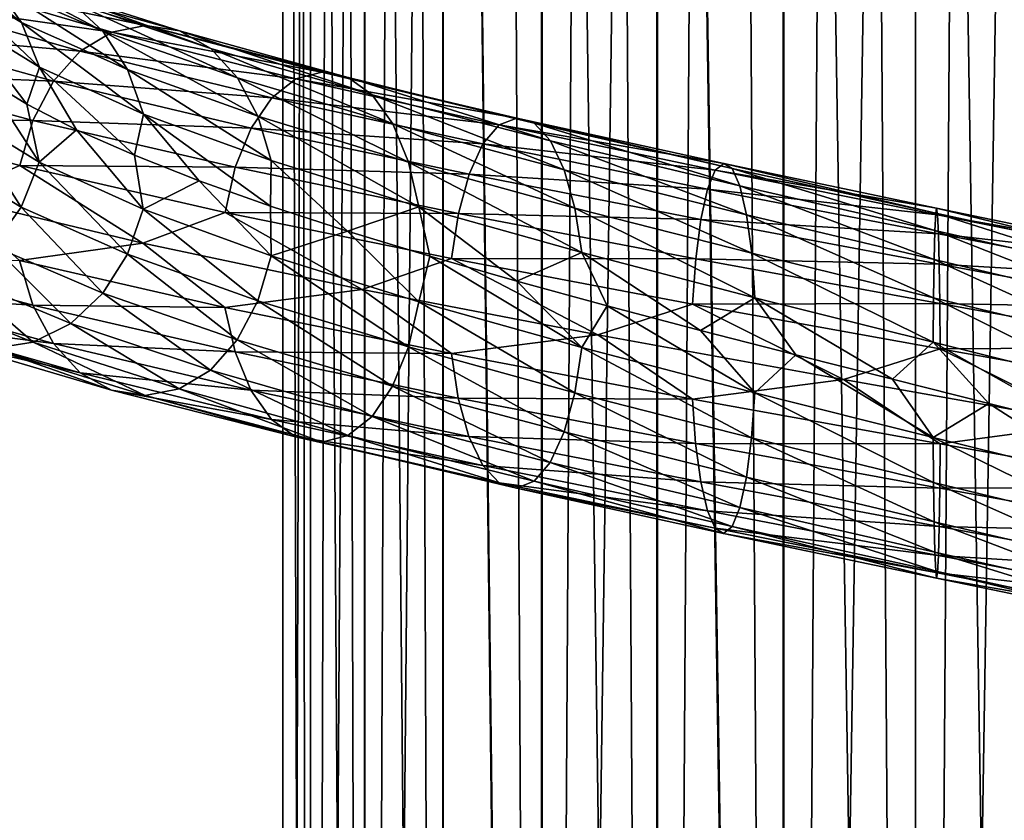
# Model space of a CAD drawing. Header units: metres. Extents: x -109 to 109, y -917 to 389.
# Tile 341 of 656: x -12 to 1, y -644 to -634. Entities that reach past the tile are written whole.
import ezdxf

# ---------------------------------------------------------------- set-up
doc = ezdxf.new("R2010")
doc.units = ezdxf.units.M
doc.layers.add('solid_24503124_XXX_01_SW0001', color=7, linetype='CONTINUOUS')
doc.layers.add('solid_24503124_XXX_01_SW0001_01', color=7, linetype='CONTINUOUS')

msp = doc.modelspace()

# ---------------------------------------------------------------- linework, layer by layer
at = {"layer": 'solid_24503124_XXX_01_SW0001'}
for points in [[(-8.453436, -701, -399.111511), (-8.453425, -437, -399.111481), (-8.453425, -437, -400.888519)], [(-8.453436, -701, -400.888489), (-8.453436, -701, -399.111511), (-8.453425, -437, -400.888519)], [(-8.083981, -701, -402.626648), (-8.453436, -701, -400.888489), (-8.453425, -437, -400.888519)], [(-8.453436, -701, -399.111511), (-8.083981, -701, -397.373352), (-8.453425, -437, -399.111481)], [(-8.083981, -701, -402.626648), (-8.453425, -437, -400.888519), (-8.083978, -437, -402.626648)], [(-8.083981, -701, -397.373352), (-8.083978, -437, -397.373352), (-8.453425, -437, -399.111481)], [(-8.083981, -701, -402.626648), (-8.083978, -437, -402.626648), (-7.361266, -437, -404.249908)], [(-7.361216, -701, -404.25), (-8.083981, -701, -402.626648), (-7.361266, -437, -404.249908)], [(-8.083981, -701, -397.373352), (-7.361216, -701, -395.75), (-8.083978, -437, -397.373352)], [(-7.361216, -701, -395.75), (-7.361266, -437, -395.750092), (-8.083978, -437, -397.373352)], [(-7.361216, -701, -404.25), (-7.361266, -437, -404.249908), (-6.316738, -437, -405.687592)], [(-6.316731, -701, -394.312378), (-6.316738, -437, -394.312408), (-7.361266, -437, -395.750092)], [(-7.361216, -701, -395.75), (-6.316731, -701, -394.312378), (-7.361266, -437, -395.750092)], [(-6.316731, -701, -405.687622), (-7.361216, -701, -404.25), (-6.316738, -437, -405.687592)], [(-4.996175, -701, -406.876648), (-6.316738, -437, -405.687592), (-4.996158, -437, -406.876648)], [(-4.996175, -701, -406.876648), (-6.316731, -701, -405.687622), (-6.316738, -437, -405.687592)], [(-4.996175, -701, -393.123352), (-4.996158, -437, -393.123352), (-6.316738, -437, -394.312408)], [(-6.316731, -701, -394.312378), (-4.996175, -701, -393.123352), (-6.316738, -437, -394.312408)], [(-4.996175, -701, -406.876648), (-4.996158, -437, -406.876648), (-3.457402, -437, -407.765076)], [(-3.457262, -701, -407.765137), (-4.996175, -701, -406.876648), (-3.457402, -437, -407.765076)], [(-4.996175, -701, -393.123352), (-3.457262, -701, -392.234863), (-4.996158, -437, -393.123352)], [(-3.457262, -701, -392.234863), (-3.457402, -437, -392.234924), (-4.996158, -437, -393.123352)], [(-3.457262, -701, -407.765137), (-3.457402, -437, -407.765076), (-1.767193, -437, -408.31427)], [(-1.767249, -701, -391.68576), (-1.767193, -437, -391.68573), (-3.457402, -437, -392.234924)], [(-3.457262, -701, -392.234863), (-1.767249, -701, -391.68576), (-3.457402, -437, -392.234924)], [(-1.767249, -701, -408.31424), (-3.457262, -701, -407.765137), (-1.767193, -437, -408.31427)], [(-1.767249, -701, -408.31424), (0, -437, -408.5), (0, -701, -408.5)], [(-1.767249, -701, -408.31424), (-1.767193, -437, -408.31427), (0, -437, -408.5)], [(-1.767249, -701, -391.68576), (0, -701, -391.5), (-1.767193, -437, -391.68573)], [(-1.767193, -437, -391.68573), (0, -701, -391.5), (0, -437, -391.5)], [(1.767249, -701, -391.68576), (1.767193, -437, -391.68573), (0, -437, -391.5)], [(0, -701, -391.5), (1.767249, -701, -391.68576), (0, -437, -391.5)], [(-8.453425, -589, 0.888516), (-8.454546, -701, -0.877868), (-8.452125, -701, 0.900884)], [(-8.453425, -589, -0.888516), (-8.086726, -701, -2.618177), (-8.454546, -701, -0.877868)], [(-8.453425, -589, 0.888516), (-8.453425, -589, -0.888516), (-8.454546, -701, -0.877868)], [(-8.083978, -589, 2.626658), (-8.453425, -589, 0.888516), (-8.452125, -701, 0.900884)], [(-8.453425, -589, -0.888516), (-8.083978, -589, -2.626658), (-8.086726, -701, -2.618177)], [(-8.083978, -589, 2.626658), (-8.452125, -701, 0.900884), (-8.079568, -701, 2.640186)], [(-8.083978, -589, -2.626658), (-7.364774, -701, -4.243832), (-8.086726, -701, -2.618177)], [(-7.361266, -589, 4.249895), (-8.083978, -589, 2.626658), (-8.079568, -701, 2.640186)], [(-8.083978, -589, -2.626658), (-7.361266, -589, -4.249895), (-7.364774, -701, -4.243832)], [(-7.361266, -589, 4.249895), (-8.079568, -701, 2.640186), (-7.353192, -701, 4.263868)], [(-7.361266, -589, -4.249895), (-6.320303, -701, -5.68364), (-7.364774, -701, -4.243832)], [(-6.316738, -589, 5.687599), (-7.361266, -589, 4.249895), (-7.353192, -701, 4.263868)], [(-7.361266, -589, -4.249895), (-6.316738, -589, -5.687599), (-6.320303, -701, -5.68364)], [(-6.316738, -589, 5.687599), (-7.353192, -701, 4.263868), (-6.304805, -701, 5.700828)], [(-6.316738, -589, -5.687599), (-4.999055, -701, -6.874551), (-6.320303, -701, -5.68364)], [(-6.316738, -589, 5.687599), (-6.304805, -701, 5.700828), (-4.980319, -701, 6.888136)], [(-4.996158, -589, 6.876657), (-6.316738, -589, 5.687599), (-4.980319, -701, 6.888136)], [(-6.316738, -589, -5.687599), (-4.996158, -589, -6.876657), (-4.999055, -701, -6.874551)], [(-4.996158, -589, -6.876657), (-3.458888, -701, -7.764412), (-4.999055, -701, -6.874551)], [(-3.457402, -589, 7.765069), (-4.996158, -589, 6.876657), (-4.980319, -701, 6.888136)], [(-4.996158, -589, -6.876657), (-3.457402, -589, -7.765069), (-3.458888, -701, -7.764412)], [(-3.457402, -589, 7.765069), (-4.980319, -701, 6.888136), (-3.437735, -701, 7.773801)], [(-3.457402, -589, -7.765069), (-1.767249, -701, -8.314255), (-3.458888, -701, -7.764412)], [(-3.457402, -589, 7.765069), (-3.437735, -701, 7.773801), (-1.744606, -701, 8.319036)], [(-1.767193, -589, 8.314267), (-3.457402, -589, 7.765069), (-1.744606, -701, 8.319036)], [(-3.457402, -589, -7.765069), (-1.767193, -589, -8.314267), (-1.767249, -701, -8.314255)], [(-1.767249, -701, -8.314255), (0, -589, -8.5), (0, -701, -8.5)], [(-1.767193, -589, -8.314267), (0, -589, -8.5), (-1.767249, -701, -8.314255)], [(1.767193, -589, -8.314267), (0, -701, -8.5), (0, -589, -8.5)], [(1.767193, -589, -8.314267), (1.744606, -701, -8.319036), (0, -701, -8.5)], [(-11.947885, -633.545776, -6.01104), (-12.320928, -633.030884, -6.240306), (-13.402521, -632.397766, -3.983642)], [(-12.99673, -632.913757, -3.823015), (-11.947885, -633.545776, -6.01104), (-13.402521, -632.397766, -3.983642)], [(-10.857966, -633.660156, -8.271962), (-11.284891, -633.268677, -8.645171), (-12.805374, -632.638062, -6.533225)], [(-12.320928, -633.030884, -6.240306), (-10.857966, -633.660156, -8.271962), (-12.805374, -632.638062, -6.533225)], [(-11.708512, -634.142395, -5.859278), (-11.947885, -633.545776, -6.01104), (-12.99673, -632.913757, -3.823015)], [(-12.736344, -633.511169, -3.715297), (-11.708512, -634.142395, -5.859278), (-12.99673, -632.913757, -3.823015)], [(-12.328881, -632.959595, -9.546495), (-10.2891, -633.588013, -11.52998), (-12.870794, -633.047668, -10.010015)], [(-9.837008, -633.659973, -10.976201), (-10.2891, -633.588013, -11.52998), (-12.328881, -632.959595, -9.546495)], [(-11.787165, -633.033081, -9.080324), (-9.837008, -633.659973, -10.976201), (-12.328881, -632.959595, -9.546495)], [(-10.529218, -634.173889, -7.98087), (-10.857966, -633.660156, -8.271962), (-12.320928, -633.030884, -6.240306)], [(-11.947885, -633.545776, -6.01104), (-10.529218, -634.173889, -7.98087), (-12.320928, -633.030884, -6.240306)], [(-9.417835, -633.894165, -10.45982), (-9.837008, -633.659973, -10.976201), (-11.787165, -633.033081, -9.080324)], [(-11.284891, -633.268677, -8.645171), (-9.417835, -633.894165, -10.45982), (-11.787165, -633.033081, -9.080324)], [(-12.870794, -633.047668, -10.010015), (-10.741355, -633.677612, -12.081138), (-13.373656, -633.296753, -10.437212)], [(-10.2891, -633.588013, -11.52998), (-10.741355, -633.677612, -12.081138), (-12.870794, -633.047668, -10.010015)], [(-13.373656, -633.296753, -10.437212), (-11.161019, -633.928101, -12.589659), (-13.801462, -633.699585, -10.797314)], [(-10.741355, -633.677612, -12.081138), (-11.161019, -633.928101, -12.589659), (-13.373656, -633.296753, -10.437212)], [(-9.061544, -634.284424, -10.017568), (-9.417835, -633.894165, -10.45982), (-11.284891, -633.268677, -8.645171)], [(-10.857966, -633.660156, -8.271962), (-9.061544, -634.284424, -10.017568), (-11.284891, -633.268677, -8.645171)], [(-12.736344, -633.511169, -3.715297), (-12.435165, -634.294312, -4.19723), (-11.876706, -634.637817, -5.355985)], [(-12.736344, -633.511169, -3.715297), (-11.876706, -634.637817, -5.355985), (-11.708512, -634.142395, -5.859278)], [(-10.318268, -634.769897, -7.789435), (-10.529218, -634.173889, -7.98087), (-11.947885, -633.545776, -6.01104)], [(-11.708512, -634.142395, -5.859278), (-10.318268, -634.769897, -7.789435), (-11.947885, -633.545776, -6.01104)], [(-13.801462, -633.699585, -10.797314), (-11.518046, -634.332153, -13.018946), (-14.131289, -634.222229, -11.071241)], [(-11.161019, -633.928101, -12.589659), (-11.518046, -634.332153, -13.018946), (-13.801462, -633.699585, -10.797314)], [(-10.741355, -633.677612, -12.081138), (-8.279684, -634.300476, -13.746068), (-11.161019, -633.928101, -12.589659)], [(-8.787186, -634.797241, -9.673309), (-9.061544, -634.284424, -10.017568), (-10.857966, -633.660156, -8.271962)], [(-10.529218, -634.173889, -7.98087), (-8.787186, -634.797241, -9.673309), (-10.857966, -633.660156, -8.271962)], [(-10.2891, -633.588013, -11.52998), (-7.931076, -634.209595, -13.124373), (-10.741355, -633.677612, -12.081138)], [(-7.931076, -634.209595, -13.124373), (-8.279684, -634.300476, -13.746068), (-10.741355, -633.677612, -12.081138)], [(-7.582593, -634.280334, -12.500083), (-7.931076, -634.209595, -13.124373), (-10.2891, -633.588013, -11.52998)], [(-9.837008, -633.659973, -10.976201), (-7.582593, -634.280334, -12.500083), (-10.2891, -633.588013, -11.52998)], [(-7.259484, -634.513367, -11.918324), (-7.582593, -634.280334, -12.500083), (-9.837008, -633.659973, -10.976201)], [(-9.417835, -633.894165, -10.45982), (-7.259484, -634.513367, -11.918324), (-9.837008, -633.659973, -10.976201)], [(-11.161019, -633.928101, -12.589659), (-8.603171, -634.552063, -14.320043), (-11.518046, -634.332153, -13.018946)], [(-8.279684, -634.300476, -13.746068), (-8.603171, -634.552063, -14.320043), (-11.161019, -633.928101, -12.589659)], [(-6.984847, -634.902649, -11.420504), (-7.259484, -634.513367, -11.918324), (-9.417835, -633.894165, -10.45982)], [(-9.061544, -634.284424, -10.017568), (-6.984847, -634.902649, -11.420504), (-9.417835, -633.894165, -10.45982)], [(-14.131289, -634.222229, -11.071241), (-11.793303, -634.855713, -13.346212), (-14.343513, -634.823914, -11.242865)], [(-11.518046, -634.332153, -13.018946), (-11.793303, -634.855713, -13.346212), (-14.131289, -634.222229, -11.071241)], [(-11.708512, -634.142395, -5.859278), (-11.876706, -634.637817, -5.355985), (-11.209631, -634.979858, -6.454342)], [(-11.708512, -634.142395, -5.859278), (-11.209631, -634.979858, -6.454342), (-10.437747, -635.321655, -7.48663)], [(-11.708512, -634.142395, -5.859278), (-10.437747, -635.321655, -7.48663), (-10.318268, -634.769897, -7.789435)], [(-8.611137, -635.392578, -9.44776), (-8.787186, -634.797241, -9.673309), (-10.529218, -634.173889, -7.98087)], [(-10.318268, -634.769897, -7.789435), (-8.611137, -635.392578, -9.44776), (-10.529218, -634.173889, -7.98087)], [(-7.931076, -634.209595, -13.124373), (-5.329008, -634.823608, -14.283132), (-8.279684, -634.300476, -13.746068)], [(-5.094857, -634.893433, -13.607471), (-5.329008, -634.823608, -14.283132), (-7.931076, -634.209595, -13.124373)], [(-7.582593, -634.280334, -12.500083), (-5.094857, -634.893433, -13.607471), (-7.931076, -634.209595, -13.124373)], [(-12.738148, -634.781433, -3.693798), (-11.710169, -635.412659, -5.838084), (-12.435165, -634.294312, -4.19723)], [(-11.710169, -635.412659, -5.838084), (-11.876706, -634.637817, -5.355985), (-12.435165, -634.294312, -4.19723)], [(-11.518046, -634.332153, -13.018946), (-8.878376, -634.957092, -14.805014), (-11.793303, -634.855713, -13.346212)], [(-8.603171, -634.552063, -14.320043), (-8.878376, -634.957092, -14.805014), (-11.518046, -634.332153, -13.018946)], [(-6.773365, -635.414734, -11.033455), (-6.984847, -634.902649, -11.420504), (-9.061544, -634.284424, -10.017568)], [(-8.787186, -634.797241, -9.673309), (-6.773365, -635.414734, -11.033455), (-9.061544, -634.284424, -10.017568)], [(-8.279684, -634.300476, -13.746068), (-5.563243, -634.915344, -14.956214), (-8.603171, -634.552063, -14.320043)], [(-5.329008, -634.823608, -14.283132), (-5.563243, -634.915344, -14.956214), (-8.279684, -634.300476, -13.746068)], [(-4.877756, -635.125671, -12.978084), (-5.094857, -634.893433, -13.607471), (-7.582593, -634.280334, -12.500083)], [(-7.259484, -634.513367, -11.918324), (-4.877756, -635.125671, -12.978084), (-7.582593, -634.280334, -12.500083)], [(-8.603171, -634.552063, -14.320043), (-5.780599, -635.167847, -15.577874), (-8.878376, -634.957092, -14.805014)], [(-5.563243, -634.915344, -14.956214), (-5.780599, -635.167847, -15.577874), (-8.603171, -634.552063, -14.320043)], [(-4.693223, -635.514221, -12.439778), (-4.877756, -635.125671, -12.978084), (-7.259484, -634.513367, -11.918324)], [(-6.984847, -634.902649, -11.420504), (-4.693223, -635.514221, -12.439778), (-7.259484, -634.513367, -11.918324)], [(-11.710169, -635.412659, -5.838084), (-11.209631, -634.979858, -6.454342), (-11.876706, -634.637817, -5.355985)], [(-14.343513, -634.823914, -11.242865), (-11.970415, -635.458008, -13.552156), (-12.927235, -635.872986, -12.840927)], [(-11.793303, -634.855713, -13.346212), (-11.970415, -635.458008, -13.552156), (-14.343513, -634.823914, -11.242865)], [(-13.000106, -635.381653, -3.781199), (-11.950987, -636.013672, -5.969795), (-12.738148, -634.781433, -3.693798)], [(-11.950987, -636.013672, -5.969795), (-11.710169, -635.412659, -5.838084), (-12.738148, -634.781433, -3.693798)], [(-11.793303, -634.855713, -13.346212), (-9.09055, -635.481384, -15.175212), (-11.970415, -635.458008, -13.552156)], [(-8.878376, -634.957092, -14.805014), (-9.09055, -635.481384, -15.175212), (-11.793303, -634.855713, -13.346212)], [(-10.318268, -634.769897, -7.789435), (-10.437747, -635.321655, -7.48663), (-9.570804, -635.661926, -8.440489)], [(-10.318268, -634.769897, -7.789435), (-9.570804, -635.661926, -8.440489), (-8.619973, -635.999512, -9.304268)], [(-10.318268, -634.769897, -7.789435), (-8.619973, -635.999512, -9.304268), (-8.611137, -635.392578, -9.44776)], [(-6.637663, -636.009644, -10.780447), (-6.773365, -635.414734, -11.033455), (-8.787186, -634.797241, -9.673309)], [(-8.611137, -635.392578, -9.44776), (-6.637663, -636.009644, -10.780447), (-8.787186, -634.797241, -9.673309)], [(-5.329008, -634.823608, -14.283132), (-2.562688, -635.429321, -14.96778), (-5.563243, -634.915344, -14.956214)], [(-2.450086, -635.498657, -14.261582), (-2.562688, -635.429321, -14.96778), (-5.329008, -634.823608, -14.283132)], [(-5.094857, -634.893433, -13.607471), (-2.450086, -635.498657, -14.261582), (-5.329008, -634.823608, -14.283132)], [(-11.710169, -635.412659, -5.838084), (-10.319729, -636.040161, -7.768516), (-11.209631, -634.979858, -6.454342)], [(-10.319729, -636.040161, -7.768516), (-10.437747, -635.321655, -7.48663), (-11.209631, -634.979858, -6.454342)], [(-8.878376, -634.957092, -14.805014), (-5.965513, -635.573547, -16.103413), (-9.09055, -635.481384, -15.175212)], [(-5.780599, -635.167847, -15.577874), (-5.965513, -635.573547, -16.103413), (-8.878376, -634.957092, -14.805014)], [(-4.551125, -636.025818, -12.021555), (-4.693223, -635.514221, -12.439778), (-6.984847, -634.902649, -11.420504)], [(-6.773365, -635.414734, -11.033455), (-4.551125, -636.025818, -12.021555), (-6.984847, -634.902649, -11.420504)], [(-5.563243, -634.915344, -14.956214), (-2.67533, -635.521606, -15.671412), (-5.780599, -635.167847, -15.577874)], [(-2.562688, -635.429321, -14.96778), (-2.67533, -635.521606, -15.671412), (-5.563243, -634.915344, -14.956214)], [(-2.345683, -635.730408, -13.60388), (-2.450086, -635.498657, -14.261582), (-5.094857, -634.893433, -13.607471)], [(-4.877756, -635.125671, -12.978084), (-2.345683, -635.730408, -13.60388), (-5.094857, -634.893433, -13.607471)], [(-2.256943, -636.11853, -13.041508), (-2.345683, -635.730408, -13.60388), (-4.877756, -635.125671, -12.978084)], [(-4.693223, -635.514221, -12.439778), (-2.256943, -636.11853, -13.041508), (-4.877756, -635.125671, -12.978084)], [(-5.780599, -635.167847, -15.577874), (-2.779855, -635.774597, -16.321419), (-5.965513, -635.573547, -16.103413)], [(-2.67533, -635.521606, -15.671412), (-2.779855, -635.774597, -16.321419), (-5.780599, -635.167847, -15.577874)], [(-12.325253, -636.535217, -6.181693), (-11.950987, -636.013672, -5.969795), (-13.000106, -635.381653, -3.781199)], [(-11.950987, -636.013672, -5.969795), (-10.531952, -636.641846, -7.940139), (-11.710169, -635.412659, -5.838084)], [(-10.531952, -636.641846, -7.940139), (-10.319729, -636.040161, -7.768516), (-11.710169, -635.412659, -5.838084)], [(-10.319729, -636.040161, -7.768516), (-9.570804, -635.661926, -8.440489), (-10.437747, -635.321655, -7.48663)], [(-8.611137, -635.392578, -9.44776), (-8.619973, -635.999512, -9.304268), (-7.591298, -636.335083, -10.072036)], [(-8.611137, -635.392578, -9.44776), (-7.591298, -636.335083, -10.072036), (-6.637663, -636.009644, -10.780447)], [(-11.970415, -635.458008, -13.552156), (-10.323982, -636.495361, -14.856563), (-12.927235, -635.872986, -12.840927)], [(-11.970415, -635.458008, -13.552156), (-9.227073, -636.084167, -15.408779), (-10.323982, -636.495361, -14.856563)], [(-9.09055, -635.481384, -15.175212), (-9.227073, -636.084167, -15.408779), (-11.970415, -635.458008, -13.552156)], [(-9.09055, -635.481384, -15.175212), (-6.108076, -636.098389, -16.504889), (-9.227073, -636.084167, -15.408779)], [(-5.965513, -635.573547, -16.103413), (-6.108076, -636.098389, -16.504889), (-9.09055, -635.481384, -15.175212)], [(-4.459945, -636.6203, -11.748544), (-4.551125, -636.025818, -12.021555), (-6.773365, -635.414734, -11.033455)], [(-6.637663, -636.009644, -10.780447), (-4.459945, -636.6203, -11.748544), (-6.773365, -635.414734, -11.033455)], [(-2.188609, -636.629761, -12.604752), (-2.256943, -636.11853, -13.041508), (-4.693223, -635.514221, -12.439778)], [(-4.551125, -636.025818, -12.021555), (-2.188609, -636.629761, -12.604752), (-4.693223, -635.514221, -12.439778)], [(-2.67533, -635.521606, -15.671412), (0.295431, -636.118896, -15.870812), (-2.779855, -635.774597, -16.321419)], [(-2.562688, -635.429321, -14.96778), (0.282992, -636.026428, -15.158349), (-2.67533, -635.521606, -15.671412)], [(0.282992, -636.026428, -15.158349), (0.295431, -636.118896, -15.870812), (-2.67533, -635.521606, -15.671412)], [(0.270558, -636.095581, -14.443323), (0.282992, -636.026428, -15.158349), (-2.562688, -635.429321, -14.96778)], [(-2.450086, -635.498657, -14.261582), (0.270558, -636.095581, -14.443323), (-2.562688, -635.429321, -14.96778)], [(0.259029, -636.327209, -13.777434), (0.270558, -636.095581, -14.443323), (-2.450086, -635.498657, -14.261582)], [(-2.345683, -635.730408, -13.60388), (0.259029, -636.327209, -13.777434), (-2.450086, -635.498657, -14.261582)], [(-10.319729, -636.040161, -7.768516), (-8.612356, -636.662903, -9.427076), (-9.570804, -635.661926, -8.440489)], [(-8.612356, -636.662903, -9.427076), (-8.619973, -635.999512, -9.304268), (-9.570804, -635.661926, -8.440489)], [(-5.965513, -635.573547, -16.103413), (-2.868779, -636.180725, -16.871075), (-6.108076, -636.098389, -16.504889)], [(-2.779855, -635.774597, -16.321419), (-2.868779, -636.180725, -16.871075), (-5.965513, -635.573547, -16.103413)], [(-2.779855, -635.774597, -16.321419), (0.306973, -636.372009, -16.529015), (-2.868779, -636.180725, -16.871075)], [(0.295431, -636.118896, -15.870812), (0.306973, -636.372009, -16.529015), (-2.779855, -635.774597, -16.321419)], [(0.249229, -636.71521, -13.208104), (0.259029, -636.327209, -13.777434), (-2.345683, -635.730408, -13.60388)], [(-2.256943, -636.11853, -13.041508), (0.249229, -636.71521, -13.208104), (-2.345683, -635.730408, -13.60388)], [(-12.927235, -635.872986, -12.840927), (-10.323982, -636.495361, -14.856563), (-11.971635, -636.728271, -13.531473)], [(-12.325253, -636.535217, -6.181693), (-10.861778, -637.164429, -8.214067), (-11.950987, -636.013672, -5.969795)], [(-10.861778, -637.164429, -8.214067), (-10.531952, -636.641846, -7.940139), (-11.950987, -636.013672, -5.969795)], [(-10.531952, -636.641846, -7.940139), (-8.789468, -637.265137, -9.63302), (-10.319729, -636.040161, -7.768516)], [(-8.789468, -637.265137, -9.63302), (-8.612356, -636.662903, -9.427076), (-10.319729, -636.040161, -7.768516)], [(-8.612356, -636.662903, -9.427076), (-7.591298, -636.335083, -10.072036), (-8.619973, -635.999512, -9.304268)], [(-6.637663, -636.009644, -10.780447), (-7.591298, -636.335083, -10.072036), (-6.491401, -636.669434, -10.73914)], [(-6.637663, -636.009644, -10.780447), (-6.491401, -636.669434, -10.73914), (-5.329396, -637.002747, -11.300198)], [(-6.637663, -636.009644, -10.780447), (-5.329396, -637.002747, -11.300198), (-4.459945, -636.6203, -11.748544)], [(-2.144761, -637.22406, -12.319849), (-2.188609, -636.629761, -12.604752), (-4.551125, -636.025818, -12.021555)], [(-4.459945, -636.6203, -11.748544), (-2.144761, -637.22406, -12.319849), (-4.551125, -636.025818, -12.021555)], [(-9.227073, -636.084167, -15.408779), (-7.392429, -637.112671, -16.398174), (-10.323982, -636.495361, -14.856563)], [(-9.227073, -636.084167, -15.408779), (-6.199807, -636.701538, -16.758581), (-7.392429, -637.112671, -16.398174)], [(-6.108076, -636.098389, -16.504889), (-6.199807, -636.701538, -16.758581), (-9.227073, -636.084167, -15.408779)], [(-6.108076, -636.098389, -16.504889), (-2.937337, -636.705872, -17.291143), (-6.199807, -636.701538, -16.758581)], [(-2.868779, -636.180725, -16.871075), (-2.937337, -636.705872, -17.291143), (-6.108076, -636.098389, -16.504889)], [(-2.868779, -636.180725, -16.871075), (0.316793, -636.778259, -17.085644), (-2.937337, -636.705872, -17.291143)], [(0.306973, -636.372009, -16.529015), (0.316793, -636.778259, -17.085644), (-2.868779, -636.180725, -16.871075)], [(0.241683, -637.226318, -12.765991), (0.249229, -636.71521, -13.208104), (-2.256943, -636.11853, -13.041508)], [(-2.188609, -636.629761, -12.604752), (0.241683, -637.226318, -12.765991), (-2.256943, -636.11853, -13.041508)], [(-8.612356, -636.662903, -9.427076), (-6.638603, -637.279907, -10.759954), (-7.591298, -636.335083, -10.072036)], [(-6.638603, -637.279907, -10.759954), (-6.491401, -636.669434, -10.73914), (-7.591298, -636.335083, -10.072036)], [(-12.8107, -636.936646, -6.461339), (-11.289584, -637.567261, -8.574168), (-12.325253, -636.535217, -6.181693)], [(-11.289584, -637.567261, -8.574168), (-10.861778, -637.164429, -8.214067), (-12.325253, -636.535217, -6.181693)], [(-10.323982, -636.495361, -14.856563), (-9.228012, -637.354431, -15.388287), (-11.971635, -636.728271, -13.531473)], [(-10.323982, -636.495361, -14.856563), (-7.392429, -637.112671, -16.398174), (-9.228012, -637.354431, -15.388287)], [(-14.134023, -636.690125, -11.03051), (-11.795586, -637.323608, -13.305923), (-13.805274, -637.203918, -10.739418)], [(-11.971635, -636.728271, -13.531473), (-11.795586, -637.323608, -13.305923), (-14.134023, -636.690125, -11.03051)], [(-11.971635, -636.728271, -13.531473), (-9.228012, -637.354431, -15.388287), (-11.795586, -637.323608, -13.305923)], [(-10.861778, -637.164429, -8.214067), (-9.064726, -637.788696, -9.960287), (-10.531952, -636.641846, -7.940139)], [(-9.064726, -637.788696, -9.960287), (-8.789468, -637.265137, -9.63302), (-10.531952, -636.641846, -7.940139)], [(-8.789468, -637.265137, -9.63302), (-6.775125, -637.88269, -10.993522), (-8.612356, -636.662903, -9.427076)], [(-6.775125, -637.88269, -10.993522), (-6.638603, -637.279907, -10.759954), (-8.612356, -636.662903, -9.427076)], [(-6.199807, -636.701538, -16.758581), (-4.243752, -637.719238, -17.405687), (-7.392429, -637.112671, -16.398174)], [(-6.638603, -637.279907, -10.759954), (-4.460576, -637.890625, -11.728189), (-6.491401, -636.669434, -10.73914)], [(-4.460576, -637.890625, -11.728189), (-5.329396, -637.002747, -11.300198), (-6.491401, -636.669434, -10.73914)], [(-6.199807, -636.701538, -16.758581), (-2.98145, -637.309204, -17.556799), (-4.243752, -637.719238, -17.405687)], [(-2.937337, -636.705872, -17.291143), (-2.98145, -637.309204, -17.556799), (-6.199807, -636.701538, -16.758581)], [(-4.459945, -636.6203, -11.748544), (-5.329396, -637.002747, -11.300198), (-4.119271, -637.333984, -11.747797)], [(-4.459945, -636.6203, -11.748544), (-4.119271, -637.333984, -11.747797), (-2.87356, -637.662537, -12.076482)], [(-4.459945, -636.6203, -11.748544), (-2.87356, -637.662537, -12.076482), (-2.144761, -637.22406, -12.319849)], [(-2.937337, -636.705872, -17.291143), (0.324364, -637.303528, -17.511087), (-2.98145, -637.309204, -17.556799)], [(0.316793, -636.778259, -17.085644), (0.324364, -637.303528, -17.511087), (-2.937337, -636.705872, -17.291143)], [(0.236841, -637.820618, -12.47765), (0.241683, -637.226318, -12.765991), (-2.188609, -636.629761, -12.604752)], [(-2.144761, -637.22406, -12.319849), (0.236841, -637.820618, -12.47765), (-2.188609, -636.629761, -12.604752)], [(-13.381316, -637.184021, -6.793964), (-11.792447, -637.816345, -9.001365), (-12.8107, -636.936646, -6.461339)], [(-11.792447, -637.816345, -9.001365), (-11.289584, -637.567261, -8.574168), (-12.8107, -636.936646, -6.461339)], [(-7.392429, -637.112671, -16.398174), (-6.200438, -637.971802, -16.738226), (-9.228012, -637.354431, -15.388287)], [(-7.392429, -637.112671, -16.398174), (-4.243752, -637.719238, -17.405687), (-6.200438, -637.971802, -16.738226)], [(-4.460576, -637.890625, -11.728189), (-4.119271, -637.333984, -11.747797), (-5.329396, -637.002747, -11.300198)], [(-13.805274, -637.203918, -10.739418), (-11.521228, -637.836487, -12.961666), (-13.37835, -637.595337, -10.366209)], [(-11.795586, -637.323608, -13.305923), (-11.521228, -637.836487, -12.961666), (-13.805274, -637.203918, -10.739418)], [(-12.334359, -637.904419, -9.464885), (-11.792447, -637.816345, -9.001365), (-13.381316, -637.184021, -6.793964)], [(-11.289584, -637.567261, -8.574168), (-9.421752, -638.192749, -10.389575), (-10.861778, -637.164429, -8.214067)], [(-9.421752, -638.192749, -10.389575), (-9.064726, -637.788696, -9.960287), (-10.861778, -637.164429, -8.214067)], [(-2.144761, -637.22406, -12.319849), (-2.87356, -637.662537, -12.076482), (-1.598597, -637.989746, -12.284613)], [(-2.144761, -637.22406, -12.319849), (-1.598597, -637.989746, -12.284613), (-0.307873, -638.315063, -12.370438)], [(-11.795586, -637.323608, -13.305923), (-9.09231, -637.949341, -15.135279), (-11.521228, -637.836487, -12.961666)], [(-9.228012, -637.354431, -15.388287), (-9.09231, -637.949341, -15.135279), (-11.795586, -637.323608, -13.305923)], [(-9.228012, -637.354431, -15.388287), (-6.200438, -637.971802, -16.738226), (-9.09231, -637.949341, -15.135279)], [(-9.064726, -637.788696, -9.960287), (-6.987299, -638.406982, -11.36372), (-8.789468, -637.265137, -9.63302)], [(-6.987299, -638.406982, -11.36372), (-6.775125, -637.88269, -10.993522), (-8.789468, -637.265137, -9.63302)], [(-6.775125, -637.88269, -10.993522), (-4.552307, -638.493713, -11.981881), (-6.638603, -637.279907, -10.759954)], [(-4.552307, -638.493713, -11.981881), (-4.460576, -637.890625, -11.728189), (-6.638603, -637.279907, -10.759954)], [(-4.460576, -637.890625, -11.728189), (-2.145064, -638.494385, -12.299577), (-4.119271, -637.333984, -11.747797)], [(-2.98145, -637.309204, -17.556799), (-0.96107, -638.316833, -17.849997), (-4.243752, -637.719238, -17.405687)], [(-2.145064, -638.494385, -12.299577), (-2.87356, -637.662537, -12.076482), (-4.119271, -637.333984, -11.747797)], [(0.324364, -637.303528, -17.511087), (0.329235, -637.906921, -17.780201), (-2.98145, -637.309204, -17.556799)], [(-2.98145, -637.309204, -17.556799), (0.329235, -637.906921, -17.780201), (-0.96107, -638.316833, -17.849997)], [(-13.37835, -637.595337, -10.366209), (-11.164937, -638.226685, -12.519414), (-12.876076, -637.830994, -9.931056)], [(-11.521228, -637.836487, -12.961666), (-11.164937, -638.226685, -12.519414), (-13.37835, -637.595337, -10.366209)], [(-11.792447, -637.816345, -9.001365), (-9.841417, -638.443237, -10.898095), (-11.289584, -637.567261, -8.574168)], [(-9.841417, -638.443237, -10.898095), (-9.421752, -638.192749, -10.389575), (-11.289584, -637.567261, -8.574168)], [(-4.243752, -637.719238, -17.405687), (-2.981754, -638.579529, -17.536526), (-6.200438, -637.971802, -16.738226)], [(-4.243752, -637.719238, -17.405687), (-0.96107, -638.316833, -17.849997), (-2.981754, -638.579529, -17.536526)], [(-2.145064, -638.494385, -12.299577), (-1.598597, -637.989746, -12.284613), (-2.87356, -637.662537, -12.076482)], [(-12.876076, -637.830994, -9.931056), (-10.745763, -638.460938, -12.003033), (-12.334359, -637.904419, -9.464885)], [(-11.164937, -638.226685, -12.519414), (-10.745763, -638.460938, -12.003033), (-12.876076, -637.830994, -9.931056)], [(-12.334359, -637.904419, -9.464885), (-10.293672, -638.532837, -11.449254), (-11.792447, -637.816345, -9.001365)], [(-10.745763, -638.460938, -12.003033), (-10.293672, -638.532837, -11.449254), (-12.334359, -637.904419, -9.464885)], [(-10.293672, -638.532837, -11.449254), (-9.841417, -638.443237, -10.898095), (-11.792447, -637.816345, -9.001365)], [(-11.521228, -637.836487, -12.961666), (-8.880828, -638.461426, -14.74823), (-11.164937, -638.226685, -12.519414)], [(-9.09231, -637.949341, -15.135279), (-8.880828, -638.461426, -14.74823), (-11.521228, -637.836487, -12.961666)], [(-9.421752, -638.192749, -10.389575), (-7.262504, -638.812012, -11.848691), (-9.064726, -637.788696, -9.960287)], [(-7.262504, -638.812012, -11.848691), (-6.987299, -638.406982, -11.36372), (-9.064726, -637.788696, -9.960287)], [(-6.987299, -638.406982, -11.36372), (-4.69487, -639.018555, -12.383356), (-6.775125, -637.88269, -10.993522)], [(-4.69487, -639.018555, -12.383356), (-4.552307, -638.493713, -11.981881), (-6.775125, -637.88269, -10.993522)], [(-4.552307, -638.493713, -11.981881), (-2.189177, -639.097656, -12.565232), (-4.460576, -637.890625, -11.728189)], [(-2.189177, -639.097656, -12.565232), (-2.145064, -638.494385, -12.299577), (-4.460576, -637.890625, -11.728189)], [(0.329235, -637.906921, -17.780201), (2.349829, -638.904236, -17.719374), (-0.96107, -638.316833, -17.849997)], [(-9.09231, -637.949341, -15.135279), (-6.109258, -638.566345, -16.465214), (-8.880828, -638.461426, -14.74823)], [(-6.200438, -637.971802, -16.738226), (-6.109258, -638.566345, -16.465214), (-9.09231, -637.949341, -15.135279)], [(-6.200438, -637.971802, -16.738226), (-2.981754, -638.579529, -17.536526), (-6.109258, -638.566345, -16.465214)], [(-2.145064, -638.494385, -12.299577), (0.236875, -639.090881, -12.457401), (-1.598597, -637.989746, -12.284613)], [(0.236875, -639.090881, -12.457401), (-0.307873, -638.315063, -12.370438), (-1.598597, -637.989746, -12.284613)], [(-11.164937, -638.226685, -12.519414), (-8.606191, -638.850708, -14.250408), (-10.745763, -638.460938, -12.003033)], [(-8.880828, -638.461426, -14.74823), (-8.606191, -638.850708, -14.250408), (-11.164937, -638.226685, -12.519414)], [(-9.841417, -638.443237, -10.898095), (-7.585991, -639.06366, -12.422666), (-9.421752, -638.192749, -10.389575)], [(-7.585991, -639.06366, -12.422666), (-7.262504, -638.812012, -11.848691), (-9.421752, -638.192749, -10.389575)], [(-7.262504, -638.812012, -11.848691), (-4.879784, -639.424316, -12.908895), (-6.987299, -638.406982, -11.36372)], [(-4.879784, -639.424316, -12.908895), (-4.69487, -639.018555, -12.383356), (-6.987299, -638.406982, -11.36372)], [(-0.96107, -638.316833, -17.849997), (0.329269, -639.177185, -17.759953), (-2.981754, -638.579529, -17.536526)], [(0.236875, -639.090881, -12.457401), (0.981228, -638.637146, -12.333198), (-0.307873, -638.315063, -12.370438)], [(-10.745763, -638.460938, -12.003033), (-8.283082, -639.083801, -13.66865), (-10.293672, -638.532837, -11.449254)], [(-8.606191, -638.850708, -14.250408), (-8.283082, -639.083801, -13.66865), (-10.745763, -638.460938, -12.003033)], [(-10.293672, -638.532837, -11.449254), (-7.934599, -639.15448, -13.04436), (-9.841417, -638.443237, -10.898095)], [(-8.283082, -639.083801, -13.66865), (-7.934599, -639.15448, -13.04436), (-10.293672, -638.532837, -11.449254)], [(-7.934599, -639.15448, -13.04436), (-7.585991, -639.06366, -12.422666), (-9.841417, -638.443237, -10.898095)], [(-8.880828, -638.461426, -14.74823), (-5.96716, -639.077881, -16.046991), (-8.606191, -638.850708, -14.250408)], [(-6.109258, -638.566345, -16.465214), (-5.96716, -639.077881, -16.046991), (-8.880828, -638.461426, -14.74823)], [(-6.109258, -638.566345, -16.465214), (-2.937906, -639.173828, -17.251623), (-5.96716, -639.077881, -16.046991)], [(-2.981754, -638.579529, -17.536526), (-2.937906, -639.173828, -17.251623), (-6.109258, -638.566345, -16.465214)], [(-4.69487, -639.018555, -12.383356), (-2.257735, -639.622864, -12.9853), (-4.552307, -638.493713, -11.981881)], [(-2.257735, -639.622864, -12.9853), (-2.189177, -639.097656, -12.565232), (-4.552307, -638.493713, -11.981881)], [(-2.189177, -639.097656, -12.565232), (0.241746, -639.694275, -12.726516), (-2.145064, -638.494385, -12.299577)], [(0.241746, -639.694275, -12.726516), (0.236875, -639.090881, -12.457401), (-2.145064, -638.494385, -12.299577)], [(-2.981754, -638.579529, -17.536526), (0.329269, -639.177185, -17.759953), (-2.937906, -639.173828, -17.251623)], [(-7.585991, -639.06366, -12.422666), (-5.09714, -639.676758, -13.530555), (-7.262504, -638.812012, -11.848691)], [(-5.09714, -639.676758, -13.530555), (-4.879784, -639.424316, -12.908895), (-7.262504, -638.812012, -11.848691)], [(-8.606191, -638.850708, -14.250408), (-5.782628, -639.466431, -15.508685), (-8.283082, -639.083801, -13.66865)], [(-5.96716, -639.077881, -16.046991), (-5.782628, -639.466431, -15.508685), (-8.606191, -638.850708, -14.250408)], [(-8.283082, -639.083801, -13.66865), (-5.565526, -639.698669, -14.879297), (-7.934599, -639.15448, -13.04436)], [(-5.782628, -639.466431, -15.508685), (-5.565526, -639.698669, -14.879297), (-8.283082, -639.083801, -13.66865)], [(-7.934599, -639.15448, -13.04436), (-5.331376, -639.768494, -14.203638), (-7.585991, -639.06366, -12.422666)], [(-5.331376, -639.768494, -14.203638), (-5.09714, -639.676758, -13.530555), (-7.585991, -639.06366, -12.422666)], [(-5.96716, -639.077881, -16.046991), (-2.869572, -639.685059, -16.814867), (-5.782628, -639.466431, -15.508685)], [(-2.937906, -639.173828, -17.251623), (-2.869572, -639.685059, -16.814867), (-5.96716, -639.077881, -16.046991)], [(-4.879784, -639.424316, -12.908895), (-2.346659, -640.028992, -13.534956), (-4.69487, -639.018555, -12.383356)], [(-2.346659, -640.028992, -13.534956), (-2.257735, -639.622864, -12.9853), (-4.69487, -639.018555, -12.383356)], [(-2.257735, -639.622864, -12.9853), (0.249317, -640.219543, -13.151959), (-2.189177, -639.097656, -12.565232)], [(0.249317, -640.219543, -13.151959), (0.241746, -639.694275, -12.726516), (-2.189177, -639.097656, -12.565232)], [(-5.565526, -639.698669, -14.879297), (-5.331376, -639.768494, -14.203638), (-7.934599, -639.15448, -13.04436)], [(-2.937906, -639.173828, -17.251623), (0.324427, -639.771423, -17.471611), (-2.869572, -639.685059, -16.814867)], [(0.329269, -639.177185, -17.759953), (0.324427, -639.771423, -17.471611), (-2.937906, -639.173828, -17.251623)], [(-5.782628, -639.466431, -15.508685), (-2.780831, -640.073181, -16.252495), (-5.565526, -639.698669, -14.879297)], [(-2.869572, -639.685059, -16.814867), (-2.780831, -640.073181, -16.252495), (-5.782628, -639.466431, -15.508685)], [(-5.09714, -639.676758, -13.530555), (-2.451184, -640.281982, -14.184963), (-4.879784, -639.424316, -12.908895)], [(-2.451184, -640.281982, -14.184963), (-2.346659, -640.028992, -13.534956), (-4.879784, -639.424316, -12.908895)], [(-2.346659, -640.028992, -13.534956), (0.259136, -640.625793, -13.708587), (-2.257735, -639.622864, -12.9853)], [(0.259136, -640.625793, -13.708587), (0.249317, -640.219543, -13.151959), (-2.257735, -639.622864, -12.9853)], [(-5.565526, -639.698669, -14.879297), (-2.676428, -640.304932, -15.594792), (-5.331376, -639.768494, -14.203638)], [(-2.780831, -640.073181, -16.252495), (-2.676428, -640.304932, -15.594792), (-5.565526, -639.698669, -14.879297)], [(-5.331376, -639.768494, -14.203638), (-2.563827, -640.374268, -14.888596), (-5.09714, -639.676758, -13.530555)], [(-2.563827, -640.374268, -14.888596), (-2.451184, -640.281982, -14.184963), (-5.09714, -639.676758, -13.530555)], [(-2.869572, -639.685059, -16.814867), (0.316881, -640.282593, -17.029499), (-2.780831, -640.073181, -16.252495)], [(0.324427, -639.771423, -17.471611), (0.316881, -640.282593, -17.029499), (-2.869572, -639.685059, -16.814867)], [(-2.676428, -640.304932, -15.594792), (-2.563827, -640.374268, -14.888596), (-5.331376, -639.768494, -14.203638)], [(-2.780831, -640.073181, -16.252495), (0.307081, -640.670593, -16.460169), (-2.676428, -640.304932, -15.594792)], [(0.316881, -640.282593, -17.029499), (0.307081, -640.670593, -16.460169), (-2.780831, -640.073181, -16.252495)], [(-2.451184, -640.281982, -14.184963), (0.270679, -640.878906, -14.36679), (-2.346659, -640.028992, -13.534956)], [(0.270679, -640.878906, -14.36679), (0.259136, -640.625793, -13.708587), (-2.346659, -640.028992, -13.534956)], [(-2.563827, -640.374268, -14.888596), (0.283118, -640.971375, -15.079254), (-2.451184, -640.281982, -14.184963)], [(0.283118, -640.971375, -15.079254), (0.270679, -640.878906, -14.36679), (-2.451184, -640.281982, -14.184963)], [(-2.676428, -640.304932, -15.594792), (0.295552, -640.902222, -15.79428), (-2.563827, -640.374268, -14.888596)], [(0.307081, -640.670593, -16.460169), (0.295552, -640.902222, -15.79428), (-2.676428, -640.304932, -15.594792)], [(0.295552, -640.902222, -15.79428), (0.283118, -640.971375, -15.079254), (-2.563827, -640.374268, -14.888596)]]:
    msp.add_3dface(points, dxfattribs=at)
at = {"layer": 'solid_24503124_XXX_01_SW0001_01'}
for points in [[(0, -701, -408.5), (0, -437, -408.5), (1.767193, -437, -408.31427)], [(1.767249, -701, -408.31424), (0, -701, -408.5), (1.767193, -437, -408.31427)], [(-1.767193, -589, 8.314267), (0, -701, 8.5), (0, -589, 8.5)], [(-1.767193, -589, 8.314267), (-1.744606, -701, 8.319036), (0, -701, 8.5)], [(0, -589, 8.5), (0, -701, 8.5), (1.767249, -701, 8.314255)], [(1.767193, -589, 8.314267), (0, -589, 8.5), (1.767249, -701, 8.314255)], [(0.270558, -636.095581, -14.443323), (2.982463, -636.684204, -14.14662), (0.282992, -636.026428, -15.158349)], [(0.282992, -636.026428, -15.158349), (3.119531, -636.614807, -14.848486), (0.295431, -636.118896, -15.870812)], [(2.982463, -636.684204, -14.14662), (3.119531, -636.614807, -14.848486), (0.282992, -636.026428, -15.158349)], [(0.259029, -636.327209, -13.777434), (2.855374, -636.916016, -13.492933), (0.270558, -636.095581, -14.443323)], [(2.855374, -636.916016, -13.492933), (2.982463, -636.684204, -14.14662), (0.270558, -636.095581, -14.443323)], [(0.295431, -636.118896, -15.870812), (3.25665, -636.707031, -15.547786), (0.306973, -636.372009, -16.529015)], [(3.119531, -636.614807, -14.848486), (3.25665, -636.707031, -15.547786), (0.295431, -636.118896, -15.870812)], [(0.249229, -636.71521, -13.208104), (2.747351, -637.304199, -12.933974), (0.259029, -636.327209, -13.777434)], [(2.747351, -637.304199, -12.933974), (2.855374, -636.916016, -13.492933), (0.259029, -636.327209, -13.777434)], [(0.306973, -636.372009, -16.529015), (3.383887, -636.9599, -16.193771), (0.316793, -636.778259, -17.085644)], [(3.25665, -636.707031, -15.547786), (3.383887, -636.9599, -16.193771), (0.306973, -636.372009, -16.529015)], [(0.241683, -637.226318, -12.765991), (2.664169, -637.815491, -12.499846), (0.249229, -636.71521, -13.208104)], [(2.664169, -637.815491, -12.499846), (2.747351, -637.304199, -12.933974), (0.249229, -636.71521, -13.208104)], [(0.316793, -636.778259, -17.085644), (3.492133, -637.366028, -16.740007), (0.324364, -637.303528, -17.511087)], [(3.383887, -636.9599, -16.193771), (3.492133, -637.366028, -16.740007), (0.316793, -636.778259, -17.085644)], [(-2.144761, -637.22406, -12.319849), (-0.307873, -638.315063, -12.370438), (0.236841, -637.820618, -12.47765)], [(0.236841, -637.820618, -12.47765), (2.610793, -638.409851, -12.21663), (0.241683, -637.226318, -12.765991)], [(2.610793, -638.409851, -12.21663), (2.664169, -637.815491, -12.499846), (0.241683, -637.226318, -12.765991)], [(0.324364, -637.303528, -17.511087), (3.575588, -637.891113, -17.157438), (0.329235, -637.906921, -17.780201)], [(3.492133, -637.366028, -16.740007), (3.575588, -637.891113, -17.157438), (0.324364, -637.303528, -17.511087)], [(0.236841, -637.820618, -12.47765), (-0.307873, -638.315063, -12.370438), (0.981228, -638.637146, -12.333198)], [(0.236841, -637.820618, -12.47765), (0.981228, -638.637146, -12.333198), (2.259042, -638.956543, -12.172995)], [(0.236841, -637.820618, -12.47765), (2.259042, -638.956543, -12.172995), (2.610793, -638.409851, -12.21663)], [(3.575588, -637.891113, -17.157438), (3.629286, -638.494446, -17.421398), (0.329235, -637.906921, -17.780201)], [(0.329235, -637.906921, -17.780201), (3.629286, -638.494446, -17.421398), (2.349829, -638.904236, -17.719374)], [(-0.96107, -638.316833, -17.849997), (2.349829, -638.904236, -17.719374), (0.329269, -639.177185, -17.759953)], [(0.236875, -639.090881, -12.457401), (2.611163, -639.680115, -12.196346), (0.981228, -638.637146, -12.333198)], [(2.611163, -639.680115, -12.196346), (2.259042, -638.956543, -12.172995), (0.981228, -638.637146, -12.333198)], [(2.349829, -638.904236, -17.719374), (3.629656, -639.764709, -17.401114), (0.329269, -639.177185, -17.759953)], [(2.664861, -640.283386, -12.460305), (2.611163, -639.680115, -12.196346), (0.236875, -639.090881, -12.457401)], [(0.241746, -639.694275, -12.726516), (2.664861, -640.283386, -12.460305), (0.236875, -639.090881, -12.457401)], [(0.329269, -639.177185, -17.759953), (3.629656, -639.764709, -17.401114), (0.324427, -639.771423, -17.471611)], [(2.748316, -640.808533, -12.877736), (2.664861, -640.283386, -12.460305), (0.241746, -639.694275, -12.726516)], [(0.249317, -640.219543, -13.151959), (2.748316, -640.808533, -12.877736), (0.241746, -639.694275, -12.726516)], [(0.324427, -639.771423, -17.471611), (3.57628, -640.35907, -17.117897), (0.316881, -640.282593, -17.029499)], [(3.629656, -639.764709, -17.401114), (3.57628, -640.35907, -17.117897), (0.324427, -639.771423, -17.471611)], [(2.856562, -641.2146, -13.423971), (2.748316, -640.808533, -12.877736), (0.249317, -640.219543, -13.151959)], [(0.259136, -640.625793, -13.708587), (2.856562, -641.2146, -13.423971), (0.249317, -640.219543, -13.151959)], [(0.316881, -640.282593, -17.029499), (3.493098, -640.8703, -16.683769), (0.307081, -640.670593, -16.460169)], [(3.57628, -640.35907, -17.117897), (3.493098, -640.8703, -16.683769), (0.316881, -640.282593, -17.029499)], [(2.983799, -641.467529, -14.069959), (2.856562, -641.2146, -13.423971), (0.259136, -640.625793, -13.708587)], [(0.270679, -640.878906, -14.36679), (2.983799, -641.467529, -14.069959), (0.259136, -640.625793, -13.708587)], [(0.307081, -640.670593, -16.460169), (3.385075, -641.258545, -16.124811), (0.295552, -640.902222, -15.79428)], [(3.493098, -640.8703, -16.683769), (3.385075, -641.258545, -16.124811), (0.307081, -640.670593, -16.460169)], [(3.120918, -641.559692, -14.769258), (2.983799, -641.467529, -14.069959), (0.270679, -640.878906, -14.36679)], [(0.283118, -640.971375, -15.079254), (3.120918, -641.559692, -14.769258), (0.270679, -640.878906, -14.36679)], [(0.295552, -640.902222, -15.79428), (3.257986, -641.490356, -15.471124), (0.283118, -640.971375, -15.079254)], [(3.385075, -641.258545, -16.124811), (3.257986, -641.490356, -15.471124), (0.295552, -640.902222, -15.79428)], [(3.257986, -641.490356, -15.471124), (3.120918, -641.559692, -14.769258), (0.283118, -640.971375, -15.079254)]]:
    msp.add_3dface(points, dxfattribs=at)

doc.saveas('drawing.dxf')
